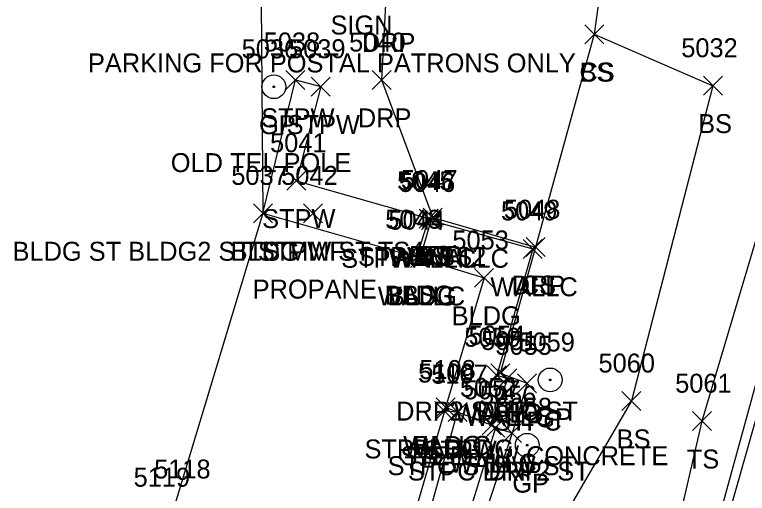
# Model space of a CAD drawing. Extents: x 1443912 to 1445411, y 621446 to 623693.
# Drawn here: x 1444692.3 to 1444769.5, y 622731.9 to 622782.4 of the extents above; entities that cross this region are included whole.
import ezdxf

# ---------------------------------------------------------------- set-up
doc = ezdxf.new("R2010")
doc.units = 0
for name, color, linetype in [('DCP', 7, 'Continuous'), ('L_A', 7, 'Continuous'), ('L_C', 7, 'Continuous'), ('L_I', 7, 'Continuous'), ('L_TIC', 7, 'Continuous'), ('LBC', 7, 'Continuous'), ('LBF', 7, 'Continuous'), ('LELB', 7, 'Continuous'), ('LW', 7, 'Continuous'), ('PSP', 7, 'Continuous'), ('R_A', 7, 'Continuous'), ('R_C', 7, 'Continuous'), ('R_I', 7, 'Continuous'), ('R_TIC', 7, 'Continuous'), ('RDP', 7, 'Continuous'), ('RGP', 7, 'Continuous'), ('S_A', 7, 'Continuous'), ('S_C', 7, 'Continuous')]:
    doc.layers.add(name, color=color, linetype=linetype)

msp = doc.modelspace()

# ---------------------------------------------------------------- linework, layer by layer
at = {"layer": 'DCP'}
msp.add_lwpolyline([(1444777.887, 622765.999), (1444731.958, 622604.365)], dxfattribs=at)
at = {"layer": 'L_TIC'}
for points in [[(1444752.406, 622779.368), (1444754.406, 622781.368)], [(1444754.406, 622779.368), (1444752.406, 622781.368)], [(1444752.406, 622779.368), (1444754.406, 622781.368)], [(1444754.406, 622779.368), (1444752.406, 622781.368)], [(1444720.903, 622774.549), (1444722.903, 622776.549)], [(1444722.903, 622774.549), (1444720.903, 622776.549)], [(1444723.583, 622773.836), (1444725.583, 622775.836)], [(1444725.583, 622773.836), (1444723.583, 622775.836)], [(1444764.915, 622773.938), (1444766.915, 622775.938)], [(1444766.915, 622773.938), (1444764.915, 622775.938)], [(1444721.004, 622763.916), (1444723.004, 622765.916)], [(1444723.004, 622763.916), (1444721.004, 622765.916)], [(1444717.486, 622760.474), (1444719.486, 622762.474)], [(1444719.486, 622760.474), (1444717.486, 622762.474)], [(1444717.486, 622760.474), (1444719.486, 622762.474)], [(1444719.486, 622760.474), (1444717.486, 622762.474)], [(1444717.486, 622760.474), (1444719.486, 622762.474)], [(1444719.486, 622760.474), (1444717.486, 622762.474)], [(1444717.486, 622760.474), (1444719.486, 622762.474)], [(1444719.486, 622760.474), (1444717.486, 622762.474)], [(1444722.749, 622760.479), (1444724.749, 622762.479)], [(1444724.749, 622760.479), (1444722.749, 622762.479)], [(1444734.963, 622759.919), (1444736.963, 622761.919)], [(1444736.963, 622759.919), (1444734.963, 622761.919)], [(1444734.963, 622759.919), (1444736.963, 622761.919)], [(1444736.963, 622759.919), (1444734.963, 622761.919)], [(1444735.201, 622759.73), (1444737.201, 622761.73)], [(1444737.201, 622759.73), (1444735.201, 622761.73)], [(1444735.201, 622759.73), (1444737.201, 622761.73)], [(1444737.201, 622759.73), (1444735.201, 622761.73)], [(1444735.375, 622760.031), (1444737.375, 622762.031)], [(1444737.375, 622760.031), (1444735.375, 622762.031)], [(1444745.915, 622756.724), (1444747.915, 622758.724)], [(1444747.915, 622756.724), (1444745.915, 622758.724)], [(1444746.218, 622756.906), (1444748.218, 622758.906)], [(1444748.218, 622756.906), (1444746.218, 622758.906)], [(1444733.709, 622755.85), (1444735.709, 622757.85)], [(1444735.709, 622755.85), (1444733.709, 622757.85)], [(1444733.709, 622755.85), (1444735.709, 622757.85)], [(1444735.709, 622755.85), (1444733.709, 622757.85)], [(1444734.046, 622755.75), (1444736.046, 622757.75)], [(1444736.046, 622755.75), (1444734.046, 622757.75)], [(1444734.046, 622755.75), (1444736.046, 622757.75)], [(1444736.046, 622755.75), (1444734.046, 622757.75)], [(1444740.788, 622753.667), (1444742.788, 622755.667)], [(1444742.788, 622753.667), (1444740.788, 622755.667)], [(1444742.126, 622743.401), (1444744.126, 622745.401)], [(1444744.126, 622743.401), (1444742.126, 622745.401)], [(1444742.504, 622743.613), (1444744.504, 622745.613)], [(1444744.504, 622743.613), (1444742.504, 622745.613)], [(1444743.248, 622743.055), (1444745.248, 622745.055)], [(1444745.248, 622743.055), (1444743.248, 622745.055)], [(1444745.324, 622742.551), (1444747.324, 622744.551)], [(1444747.324, 622742.551), (1444745.324, 622744.551)], [(1444756.325, 622740.678), (1444758.325, 622742.678)], [(1444758.325, 622740.678), (1444756.325, 622742.678)], [(1444736.606, 622739.619), (1444738.606, 622741.619)], [(1444738.606, 622739.619), (1444736.606, 622741.619)], [(1444736.606, 622739.619), (1444738.606, 622741.619)], [(1444738.606, 622739.619), (1444736.606, 622741.619)], [(1444736.739, 622739.993), (1444738.739, 622741.993)], [(1444738.739, 622739.993), (1444736.739, 622741.993)], [(1444736.739, 622739.993), (1444738.739, 622741.993)], [(1444738.739, 622739.993), (1444736.739, 622741.993)], [(1444738.004, 622739.501), (1444740.004, 622741.501)], [(1444740.004, 622739.501), (1444738.004, 622741.501)], [(1444763.755, 622738.552), (1444765.755, 622740.552)], [(1444765.755, 622738.552), (1444763.755, 622740.552)], [(1444741.59, 622738.114), (1444743.59, 622740.114)], [(1444743.59, 622738.114), (1444741.59, 622740.114)], [(1444741.985, 622737.853), (1444743.985, 622739.853)], [(1444743.985, 622737.853), (1444741.985, 622739.853)], [(1444741.985, 622737.853), (1444743.985, 622739.853)], [(1444743.985, 622737.853), (1444741.985, 622739.853)], [(1444743.745, 622737.286), (1444745.745, 622739.286)], [(1444745.745, 622737.286), (1444743.745, 622739.286)]]:
    msp.add_lwpolyline(points, dxfattribs=at)
at = {"layer": 'LBC'}
for points in [[(1444718.486, 622761.474), (1444734.709, 622756.85), (1444735.046, 622756.75), (1444741.788, 622754.667), (1444737.739, 622740.993), (1444737.606, 622740.619), (1444732.637, 622723.503), (1444728.652, 622724.671), (1444709.141, 622730.501)], [(1444718.486, 622761.474), (1444709.141, 622730.501)]]:
    msp.add_lwpolyline(points, dxfattribs=at)
at = {"layer": 'LBF'}
for points in [[(1444718.486, 622761.474), (1444721.903, 622775.549), (1444724.583, 622774.836), (1444722.004, 622764.916), (1444735.963, 622760.919), (1444736.201, 622760.73)], [(1444743.504, 622744.613), (1444746.324, 622743.551), (1444744.745, 622738.286), (1444742.985, 622738.853)], [(1444742.985, 622738.853), (1444736.977, 622719.364), (1444733.252, 622719.889), (1444739.004, 622740.501), (1444737.606, 622740.619)]]:
    msp.add_lwpolyline(points, dxfattribs=at)
at = {"layer": 'LELB'}
for points in [[(1444792.946, 622883.718), (1444778.493, 622873.439), (1444776.401, 622854.397), (1444762.602, 622826.98), (1444757.092, 622807.452), (1444753.406, 622780.368), (1444747.218, 622757.906)], [(1444722.431, 622837.588), (1444717.763, 622819.037), (1444718.256, 622788.231), (1444718.486, 622761.474)], [(1444753.406, 622780.368), (1444765.915, 622774.938), (1444757.325, 622741.678), (1444740.494, 622712.747)], [(1444773.883, 622770.257), (1444764.755, 622739.552), (1444761.744, 622726.639), (1444754.334, 622699.973), (1444750.133, 622690.502), (1444742.956, 622660.849), (1444734.139, 622627.582), (1444728.001, 622607.353), (1444720.977, 622595.304), (1444711.874, 622586.937), (1444701.974, 622580.42)], [(1444734.709, 622756.85), (1444735.963, 622760.919), (1444736.375, 622761.031)]]:
    msp.add_lwpolyline(points, dxfattribs=at)
at = {"layer": 'LW'}
msp.add_lwpolyline([(1444735.046, 622756.75), (1444736.201, 622760.73), (1444746.915, 622757.724), (1444743.126, 622744.401), (1444744.248, 622744.055), (1444742.59, 622739.114), (1444737.739, 622740.993)], dxfattribs=at)
at = {"layer": 'PSP'}
msp.add_lwpolyline([(1444830.718, 622958.679), (1444824.082, 622936.54), (1444819.666, 622919.329), (1444819.08, 622916.765), (1444813.817, 622898.854), (1444807.439, 622876.303), (1444806.371, 622872.295), (1444795.128, 622832.757), (1444794.465, 622829.252), (1444786.246, 622799.5), (1444777.574, 622768.302), (1444776.111, 622764.241), (1444765.412, 622725.239), (1444764.562, 622721.652), (1444754.919, 622687.334)], dxfattribs=at)
at = {"layer": 'R_TIC'}
for points in [[(1444729.995, 622774.539), (1444731.995, 622776.539)], [(1444731.995, 622774.539), (1444729.995, 622776.539)], [(1444735.375, 622760.031), (1444737.375, 622762.031)], [(1444737.375, 622760.031), (1444735.375, 622762.031)], [(1444746.218, 622756.906), (1444748.218, 622758.906)], [(1444748.218, 622756.906), (1444746.218, 622758.906)], [(1444742.504, 622743.613), (1444744.504, 622745.613)], [(1444744.504, 622743.613), (1444742.504, 622745.613)], [(1444743.745, 622737.286), (1444745.745, 622739.286)], [(1444745.745, 622737.286), (1444743.745, 622739.286)]]:
    msp.add_lwpolyline(points, dxfattribs=at)
at = {"layer": 'RDP'}
for points in [[(1444751.194, 622829.935), (1444745.657, 622811.052), (1444736.496, 622804.429), (1444731.411, 622783.498), (1444730.995, 622775.539), (1444736.375, 622761.031), (1444747.218, 622757.906), (1444743.504, 622744.613)], [(1444744.745, 622738.286), (1444738.203, 622718.869)]]:
    msp.add_lwpolyline(points, dxfattribs=at)
at = {"layer": 'RGP'}
for p, q in [((1444719.633, 622774.823), (1444719.633, 622774.823)), ((1444748.758, 622743.903), (1444748.758, 622743.903)), ((1444746.337, 622737.011), (1444746.337, 622737.011))]:
    msp.add_line(p, q, dxfattribs=at)
for centre, radius in [((1444719.633, 622774.823), 1.25), ((1444719.633, 622774.823), 0.0833), ((1444748.758, 622743.903), 1.25), ((1444748.758, 622743.903), 0.0833), ((1444746.337, 622737.011), 1.25), ((1444746.337, 622737.011), 0.0833)]:
    msp.add_circle(centre, radius, dxfattribs=at)

# ---------------------------------------------------------------- texts
at = {"layer": 'L_A'}
for s, p in [('CS', (1444751.847, 622775.368)), ('BS', (1444751.847, 622775.368)), ('STPW', (1444718.297, 622770.549)), ('STPW', (1444720.976, 622769.836)), ('BS', (1444764.356, 622769.938)), ('STPW', (1444718.398, 622759.916)), ('BLDG ST BLDG2 ST STPW ST TS4', (1444692.092, 622756.474)), ('BLDG', (1444715.076, 622756.474)), ('BLDG', (1444715.076, 622756.474)), ('TS', (1444716.895, 622756.474)), ('MMF', (1444721.032, 622756.479)), ('STPW WALLC', (1444726.729, 622755.73)), ('STPW BS2', (1444728.498, 622755.919)), ('WALLC', (1444731.736, 622755.73)), ('BS', (1444734.404, 622755.919)), ('BS', (1444734.816, 622756.031)), ('WALLC', (1444742.451, 622752.724)), ('CS', (1444745.659, 622752.906)), ('WALLC', (1444730.582, 622751.75)), ('BLDG', (1444731.3, 622751.85)), ('BLDG', (1444731.637, 622751.75)), ('BS', (1444733.15, 622751.85)), ('BLDG', (1444738.378, 622749.667)), ('DRP2 STPC ST', (1444732.519, 622739.613)), ('WALLC', (1444738.662, 622739.401)), ('WALLC', (1444739.783, 622739.055)), ('STPC', (1444742.836, 622738.551)), ('BS', (1444755.766, 622736.678)), ('STPW BLDG', (1444729.189, 622735.619)), ('WALLC', (1444733.274, 622735.993)), ('BLDG', (1444734.196, 622735.619)), ('BLDG', (1444734.329, 622735.993)), ('STPW', (1444735.398, 622735.501)), ('STPC STPW ST', (1444731.623, 622733.853)), ('STPC STPW ST', (1444731.623, 622733.853)), ('WALLC', (1444738.125, 622734.114)), ('TS', (1444763.164, 622734.552)), ('STPC DRP2 ST', (1444733.76, 622733.286))]:
    msp.add_text(s, height=2, dxfattribs=at).set_placement(p)
at = {"layer": 'L_C'}
msp.add_text('PROPANE', height=2, dxfattribs=at).set_placement((1444717.402, 622752.479))
at = {"layer": 'L_I'}
for s, p in [('5038', (1444718.565, 622778.549)), ('5032', (1444762.576, 622777.938)), ('5039', (1444721.236, 622777.836)), ('5041', (1444719.233, 622767.916)), ('5037', (1444715.147, 622764.474)), ('5037', (1444715.147, 622764.474)), ('5037', (1444715.147, 622764.474)), ('5037', (1444715.147, 622764.474)), ('5042', (1444720.41, 622764.479)), ('5047', (1444733.036, 622764.031)), ('5045', (1444732.624, 622763.919)), ('5045', (1444732.624, 622763.919)), ('5046', (1444732.807, 622763.73)), ('5046', (1444732.807, 622763.73)), ('5048', (1444743.88, 622760.906)), ('5049', (1444743.569, 622760.724)), ('5043', (1444731.371, 622759.85)), ('5043', (1444731.371, 622759.85)), ('5044', (1444731.708, 622759.75)), ('5044', (1444731.708, 622759.75)), ('5053', (1444738.449, 622757.667)), ('5050', (1444739.701, 622747.401)), ('5054', (1444740.165, 622747.613)), ('5051', (1444741.476, 622747.055)), ('5055', (1444742.986, 622746.551)), ('5060', (1444753.852, 622744.678)), ('5108', (1444734.967, 622743.993)), ('5108', (1444734.967, 622743.993)), ('5109', (1444734.827, 622743.619)), ('5109', (1444734.827, 622743.619)), ('5107', (1444736.233, 622743.501)), ('5061', (1444761.936, 622742.552)), ('5052', (1444739.251, 622742.114)), ('5057', (1444739.647, 622741.853)), ('5057', (1444739.647, 622741.853)), ('5056', (1444741.351, 622741.286)), ('5118', (1444707.016, 622733.501)), ('5118', (1444707.016, 622733.501)), ('5119', (1444704.852, 622732.634))]:
    msp.add_text(s, height=2, dxfattribs=at).set_placement(p)
at = {"layer": 'R_A'}
for s, p in [('DRP', (1444728.899, 622778.498)), ('DRP', (1444728.483, 622770.539)), ('GP', (1444718.067, 622769.823)), ('DRP', (1444733.863, 622756.031)), ('DRP', (1444744.707, 622752.906)), ('DRP', (1444740.992, 622739.613)), ('GP', (1444747.191, 622738.903)), ('DRP', (1444742.233, 622733.286)), ('GP', (1444744.77, 622732.011))]:
    msp.add_text(s, height=2, dxfattribs=at).set_placement(p)
at = {"layer": 'R_C'}
for s, p in [('OLD TEL POLE', (1444708.768, 622765.823)), ('STEEL W/ CONCRETE', (1444732.979, 622734.903))]:
    msp.add_text(s, height=2, dxfattribs=at).set_placement(p)
at = {"layer": 'R_I'}
for s, p in [('5040', (1444727.569, 622778.539)), ('5036', (1444716.24, 622777.823)), ('5047', (1444733.036, 622764.031)), ('5048', (1444743.88, 622760.906)), ('5054', (1444740.165, 622747.613)), ('5059', (1444745.412, 622746.903)), ('5056', (1444741.351, 622741.286)), ('5058', (1444742.999, 622740.011))]:
    msp.add_text(s, height=2, dxfattribs=at).set_placement(p)
at = {"layer": 'S_A'}
msp.add_text('SIGN', height=2, dxfattribs=at).set_placement((1444725.606, 622780.337))
at = {"layer": 'S_C'}
msp.add_text('PARKING FOR POSTAL PATRONS ONLY', height=2, dxfattribs=at).set_placement((1444700.04, 622776.337))

doc.saveas('drawing.dxf')
